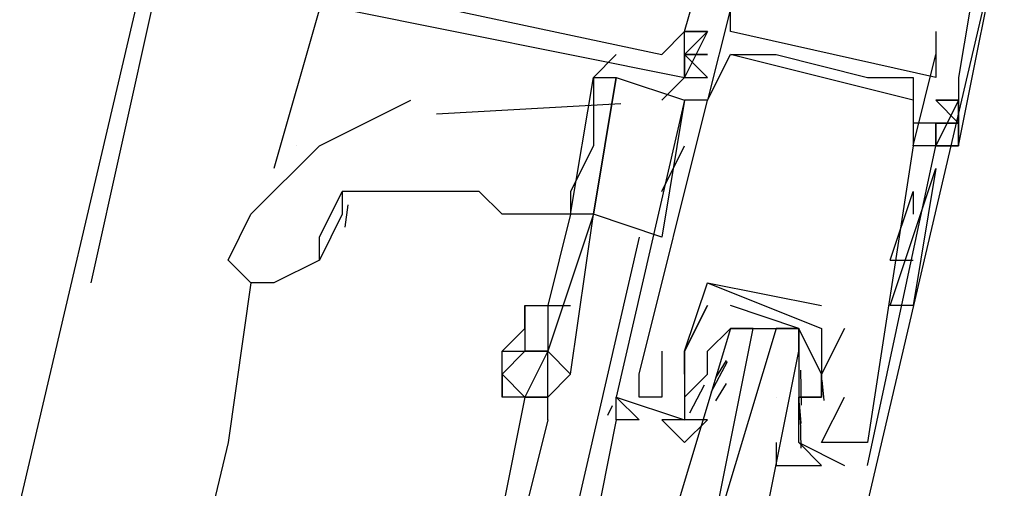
# Model space of a CAD drawing. Header units: feet. Extents: x -79 to 198, y -22 to 181.
# Tile 467 of 656: x 115.385 to 115.96, y 67.471 to 67.745. Entities that reach past the tile are written whole.
import ezdxf

# ---------------------------------------------------------------- set-up
doc = ezdxf.new("R2010")
doc.units = ezdxf.units.FT
doc.layers.add('A-LINEA', color=7, linetype='CONTINUOUS')

msp = doc.modelspace()

# ---------------------------------------------------------------- linework, layer by layer
at = {"layer": 'A-LINEA'}
for p, q in [((115.4267, 67.5911), (115.5333, 68.0711)), ((115.4267, 67.5911), (115.5333, 68.0711)), ((113.8667, 60.9778), (115.4933, 67.9244)), ((113.8667, 60.9778), (115.4933, 67.9244)), ((115.8667, 67.4044), (115.96, 67.8044)), ((115.8667, 67.4044), (115.96, 67.8044)), ((115.56, 67.7511), (115.5333, 67.6578)), ((115.56, 67.7511), (115.5333, 67.6578)), ((115.7867, 67.7378), (115.7733, 67.7378)), ((115.7733, 67.7378), (115.7733, 67.7378)), ((115.7733, 67.7378), (115.7733, 67.7378)), ((115.7733, 67.7378), (115.7733, 67.7378)), ((115.7733, 67.7378), (115.7733, 67.7378)), ((115.7867, 67.7378), (115.7733, 67.7378)), ((115.7733, 67.7378), (115.7733, 67.7378)), ((115.7733, 67.7378), (115.7733, 67.7378)), ((115.7733, 67.7378), (115.7733, 67.7378)), ((115.7733, 67.7378), (115.7733, 67.7378)), ((115.7867, 67.7378), (115.7733, 67.7378)), ((115.7733, 67.7378), (115.7733, 67.7378)), ((115.7733, 67.7378), (115.7733, 67.7378)), ((115.7733, 67.7378), (115.7733, 67.7378)), ((115.7733, 67.7378), (115.7733, 67.7378)), ((115.7867, 67.7378), (115.7733, 67.7378)), ((115.7733, 67.7378), (115.7733, 67.7378)), ((115.7733, 67.7378), (115.7733, 67.7378)), ((115.7733, 67.7378), (115.7733, 67.7378)), ((115.7733, 67.7378), (115.7733, 67.7378)), ((115.7867, 67.7378), (115.7733, 67.7378)), ((115.7733, 67.7378), (115.7733, 67.7378)), ((115.7733, 67.7378), (115.7733, 67.7378)), ((115.7733, 67.7378), (115.7733, 67.7378)), ((115.7733, 67.7378), (115.7733, 67.7378)), ((115.7867, 67.7378), (115.7733, 67.7378)), ((115.7733, 67.7378), (115.7733, 67.7378)), ((115.7733, 67.7378), (115.7733, 67.7378)), ((115.7733, 67.7378), (115.7733, 67.7378)), ((115.7733, 67.7378), (115.7733, 67.7378)), ((115.7867, 67.7378), (115.7867, 67.7378)), ((115.7867, 67.7378), (115.7867, 67.7378)), ((115.7867, 67.7378), (115.7867, 67.7378)), ((115.7867, 67.7378), (115.7867, 67.7378)), ((115.7867, 67.7378), (115.7867, 67.7378)), ((115.7867, 67.7378), (115.7867, 67.7378)), ((115.7867, 67.7378), (115.7867, 67.7378)), ((115.7867, 67.7378), (115.7867, 67.7378)), ((115.7867, 67.7378), (115.7867, 67.7378)), ((115.7867, 67.7378), (115.7867, 67.7378)), ((115.7867, 67.7378), (115.7867, 67.7378)), ((115.7867, 67.7378), (115.7867, 67.7378)), ((115.7867, 67.7378), (115.7867, 67.7378)), ((115.7867, 67.7378), (115.7867, 67.7378)), ((115.7867, 67.7378), (115.7867, 67.7378)), ((115.7867, 67.7378), (115.7867, 67.7378)), ((115.7867, 67.7378), (115.7867, 67.7378)), ((115.7867, 67.7378), (115.7867, 67.7378)), ((115.8, 67.7378), (115.8, 67.7378)), ((115.8, 67.7378), (115.8, 67.7378)), ((115.92, 67.7378), (115.92, 67.7378)), ((115.92, 67.7378), (115.92, 67.7378)), ((115.7333, 67.7244), (115.72, 67.7111)), ((115.7333, 67.7244), (115.72, 67.7111)), ((115.76, 67.7244), (115.76, 67.7244)), ((115.76, 67.7244), (115.76, 67.7244)), ((115.76, 67.7244), (115.76, 67.7244)), ((115.76, 67.7244), (115.76, 67.7244)), ((115.76, 67.7244), (115.76, 67.7244)), ((115.76, 67.7244), (115.76, 67.7244)), ((115.7733, 67.7244), (115.7733, 67.7244)), ((115.7733, 67.7244), (115.7733, 67.7244)), ((115.7733, 67.7244), (115.7733, 67.7244)), ((115.7733, 67.7244), (115.7733, 67.7244)), ((115.7733, 67.7244), (115.7733, 67.7244)), ((115.7733, 67.7244), (115.7733, 67.7244)), ((115.8, 67.7244), (115.8, 67.7244)), ((115.9067, 67.6978), (115.8, 67.7244)), ((115.9067, 67.6978), (115.8, 67.7244)), ((115.9067, 67.6978), (115.8, 67.7244)), ((115.8, 67.7244), (115.8, 67.7244)), ((115.9067, 67.6978), (115.8, 67.7244)), ((115.9067, 67.6978), (115.8, 67.7244)), ((115.9067, 67.6978), (115.8, 67.7244)), ((115.8133, 67.7244), (115.8133, 67.7244)), ((115.8133, 67.7244), (115.8133, 67.7244)), ((115.8267, 67.7244), (115.8267, 67.7244)), ((115.8267, 67.7244), (115.8267, 67.7244)), ((115.92, 67.7244), (115.92, 67.7244)), ((115.92, 67.7244), (115.92, 67.7244)), ((115.7733, 67.7111), (115.76, 67.6978)), ((115.7733, 67.7111), (115.76, 67.6978)), ((115.7733, 67.7111), (115.7867, 67.7111)), ((115.7733, 67.7111), (115.7733, 67.7111)), ((115.7733, 67.7111), (115.7733, 67.7111)), ((115.7733, 67.7111), (115.7867, 67.7111)), ((115.7733, 67.7111), (115.7733, 67.7111)), ((115.7733, 67.7111), (115.7733, 67.7111)), ((115.7733, 67.7111), (115.7867, 67.7111)), ((115.7733, 67.7111), (115.7733, 67.7111)), ((115.7733, 67.7111), (115.7733, 67.7111)), ((115.7733, 67.7111), (115.7867, 67.7111)), ((115.7733, 67.7111), (115.7733, 67.7111)), ((115.7733, 67.7111), (115.7733, 67.7111)), ((115.7733, 67.7111), (115.7867, 67.7111)), ((115.7733, 67.7111), (115.7733, 67.7111)), ((115.7733, 67.7111), (115.7733, 67.7111)), ((115.7733, 67.7111), (115.7867, 67.7111)), ((115.7733, 67.7111), (115.7733, 67.7111)), ((115.7733, 67.7111), (115.7733, 67.7111)), ((115.88, 67.7111), (115.88, 67.7111)), ((115.88, 67.7111), (115.88, 67.7111)), ((115.9067, 67.7111), (115.9067, 67.7111)), ((115.9067, 67.7111), (115.9067, 67.7111)), ((115.92, 67.7111), (115.92, 67.7111)), ((115.92, 67.7111), (115.92, 67.7111)), ((115.9333, 67.7111), (115.9333, 67.7111)), ((115.9333, 67.7111), (115.9333, 67.7111)), ((115.9333, 67.7111), (115.9333, 67.7111)), ((115.9333, 67.7111), (115.9333, 67.7111)), ((115.9333, 67.7111), (115.9333, 67.7111)), ((115.9333, 67.7111), (115.9333, 67.7111)), ((115.736, 67.6957), (115.6284, 67.6895)), ((115.736, 67.6957), (115.6284, 67.6895)), ((115.7733, 67.6978), (115.76, 67.6178)), ((115.7733, 67.6978), (115.76, 67.6178)), ((115.7733, 67.6978), (115.7733, 67.6978)), ((115.7733, 67.6978), (115.7733, 67.6978)), ((115.7867, 67.6978), (115.7867, 67.6978)), ((115.7867, 67.6978), (115.7867, 67.6978)), ((115.7867, 67.6978), (115.7867, 67.6978)), ((115.7867, 67.6978), (115.7867, 67.6978)), ((115.9067, 67.6978), (115.9067, 67.6978)), ((115.9067, 67.6978), (115.9067, 67.6978)), ((115.9333, 67.6978), (115.92, 67.6978)), ((115.9333, 67.6978), (115.92, 67.6978)), ((115.9333, 67.6978), (115.92, 67.6978)), ((115.9333, 67.6978), (115.92, 67.6978)), ((115.9333, 67.6978), (115.9333, 67.6978)), ((115.9333, 67.6978), (115.9333, 67.6978)), ((115.9333, 67.6978), (115.9333, 67.6978)), ((115.9333, 67.6978), (115.9333, 67.6978)), ((115.9333, 67.6978), (115.9333, 67.6978)), ((115.9333, 67.6978), (115.9333, 67.6978)), ((115.9333, 67.6978), (115.9333, 67.6978)), ((115.9333, 67.6978), (115.9333, 67.6978)), ((115.92, 67.6844), (115.9067, 67.6844)), ((115.92, 67.6844), (115.9067, 67.6844)), ((115.92, 67.6844), (115.92, 67.6844)), ((115.92, 67.6844), (115.92, 67.6844)), ((115.92, 67.6844), (115.92, 67.6844)), ((115.92, 67.6844), (115.92, 67.6844)), ((115.92, 67.6844), (115.92, 67.6844)), ((115.92, 67.6844), (115.92, 67.6844)), ((115.92, 67.6844), (115.92, 67.6844)), ((115.92, 67.6844), (115.92, 67.6844)), ((115.5467, 67.6711), (115.5467, 67.6711)), ((115.5467, 67.6711), (115.5467, 67.6711)), ((115.76, 67.6444), (115.7733, 67.6711)), ((115.76, 67.6444), (115.7733, 67.6711)), ((115.9067, 67.6711), (115.9067, 67.6711)), ((115.9067, 67.6711), (115.9067, 67.6711)), ((115.9067, 67.6711), (115.9067, 67.6711)), ((115.9067, 67.6711), (115.9067, 67.6711)), ((115.92, 67.6711), (115.92, 67.6711)), ((115.92, 67.6711), (115.92, 67.6711)), ((115.92, 67.6711), (115.92, 67.6711)), ((115.92, 67.6711), (115.92, 67.6711)), ((115.92, 67.6711), (115.92, 67.6711)), ((115.92, 67.6711), (115.92, 67.6711)), ((115.92, 67.6711), (115.92, 67.6711)), ((115.92, 67.6711), (115.92, 67.6711)), ((115.92, 67.6711), (115.92, 67.6711)), ((115.92, 67.6711), (115.92, 67.6711)), ((115.92, 67.6711), (115.92, 67.6711)), ((115.92, 67.6711), (115.92, 67.6711)), ((115.92, 67.6711), (115.92, 67.6711)), ((115.92, 67.6711), (115.92, 67.6711)), ((115.9333, 67.6711), (115.9333, 67.6711)), ((115.9333, 67.6711), (115.9333, 67.6711)), ((115.9333, 67.6711), (115.9333, 67.6711)), ((115.9333, 67.6711), (115.9333, 67.6711)), ((115.9333, 67.6711), (115.9333, 67.6711)), ((115.9333, 67.6711), (115.9333, 67.6711)), ((115.9333, 67.6711), (115.9333, 67.6711)), ((115.9333, 67.6711), (115.9333, 67.6711)), ((115.9333, 67.6711), (115.9333, 67.6711)), ((115.9333, 67.6711), (115.9333, 67.6711)), ((115.9333, 67.6711), (115.9333, 67.6711)), ((115.9333, 67.6711), (115.9333, 67.6711)), ((115.8933, 67.5778), (115.92, 67.6578)), ((115.8933, 67.5778), (115.92, 67.6578)), ((115.8933, 67.5778), (115.92, 67.6578)), ((115.8933, 67.5778), (115.92, 67.6578)), ((115.92, 67.6578), (115.92, 67.6578)), ((115.92, 67.6578), (115.92, 67.6578)), ((115.8933, 67.6044), (115.9067, 67.6444)), ((115.8933, 67.6044), (115.9067, 67.6444)), ((115.9067, 67.6444), (115.9067, 67.6311)), ((115.9067, 67.6444), (115.9067, 67.6311)), ((115.5766, 67.6366), (115.5748, 67.6237)), ((115.5766, 67.6366), (115.5748, 67.6237)), ((115.5733, 67.6311), (115.56, 67.6044)), ((115.5733, 67.6311), (115.56, 67.6044)), ((115.7067, 67.6311), (115.6933, 67.5778)), ((115.7067, 67.6311), (115.6933, 67.5778)), ((115.7067, 67.6311), (115.7067, 67.6311)), ((115.7067, 67.6311), (115.7067, 67.6311)), ((115.7067, 67.6311), (115.7067, 67.6311)), ((115.7067, 67.6311), (115.7067, 67.6311)), ((115.72, 67.6311), (115.72, 67.6311)), ((115.72, 67.6311), (115.72, 67.6311)), ((115.7467, 67.6178), (115.7067, 67.4444)), ((115.7467, 67.6178), (115.7067, 67.4444)), ((115.8933, 67.6044), (115.9067, 67.6044)), ((115.8933, 67.6044), (115.9067, 67.6044)), ((115.52, 67.5911), (115.5067, 67.4978)), ((115.52, 67.5911), (115.5067, 67.4978)), ((115.7867, 67.5911), (115.8533, 67.5778)), ((115.7867, 67.5911), (115.7867, 67.5911)), ((115.7867, 67.5911), (115.7867, 67.5911)), ((115.7867, 67.5911), (115.8533, 67.5778)), ((115.7867, 67.5911), (115.7867, 67.5911)), ((115.7867, 67.5911), (115.7867, 67.5911)), ((115.9067, 67.5911), (115.9067, 67.5911)), ((115.9067, 67.5911), (115.9067, 67.5911)), ((115.7867, 67.5778), (115.7867, 67.5778)), ((115.7867, 67.5778), (115.7867, 67.5778)), ((115.7867, 67.5778), (115.7867, 67.5778)), ((115.7867, 67.5778), (115.7867, 67.5778)), ((115.8533, 67.5778), (115.8533, 67.5778)), ((115.8533, 67.5778), (115.8533, 67.5778)), ((115.8, 67.5644), (115.8, 67.5644)), ((115.8, 67.5644), (115.8, 67.5644)), ((115.8133, 67.5644), (115.8267, 67.5644)), ((115.8133, 67.5644), (115.8267, 67.5644)), ((115.8667, 67.5644), (115.8533, 67.5378)), ((115.8533, 67.5644), (115.8533, 67.5644)), ((115.8533, 67.5644), (115.8533, 67.5644)), ((115.8667, 67.5644), (115.8533, 67.5378)), ((115.8533, 67.5644), (115.8533, 67.5644)), ((115.8533, 67.5644), (115.8533, 67.5644)), ((115.8667, 67.5644), (115.8667, 67.5644)), ((115.8667, 67.5644), (115.8667, 67.5644)), ((115.6667, 67.5511), (115.6667, 67.5511)), ((115.6667, 67.5511), (115.6667, 67.5511)), ((115.76, 67.5511), (115.76, 67.5511)), ((115.76, 67.5511), (115.76, 67.5511)), ((115.7733, 67.5511), (115.7733, 67.5511)), ((115.7733, 67.5511), (115.7733, 67.5511)), ((115.7733, 67.5511), (115.7733, 67.5511)), ((115.7733, 67.5511), (115.7733, 67.5511)), ((115.7867, 67.5511), (115.7867, 67.5511)), ((115.7867, 67.5511), (115.7867, 67.5511)), ((115.7887, 67.5273), (115.7983, 67.5452)), ((115.7887, 67.5273), (115.7983, 67.5452)), ((115.7915, 67.5356), (115.7977, 67.5457)), ((115.7915, 67.5356), (115.7977, 67.5457)), ((115.7467, 67.5378), (115.7467, 67.5378)), ((115.7467, 67.5378), (115.7467, 67.5378)), ((115.7733, 67.5378), (115.7733, 67.5378)), ((115.7733, 67.5244), (115.7867, 67.5378)), ((115.7733, 67.5378), (115.7733, 67.5378)), ((115.7733, 67.5244), (115.7867, 67.5378)), ((115.7867, 67.5378), (115.7867, 67.5378)), ((115.7867, 67.5378), (115.7867, 67.5378)), ((115.84, 67.5378), (115.84, 67.5378)), ((115.84, 67.5378), (115.84, 67.5378)), ((115.8409, 67.54), (115.8414, 67.5196)), ((115.8409, 67.54), (115.8414, 67.5196)), ((115.8533, 67.5378), (115.8533, 67.5378)), ((115.8533, 67.5378), (115.8533, 67.5378)), ((115.7764, 67.5152), (115.7848, 67.5315)), ((115.7764, 67.5152), (115.7848, 67.5315)), ((115.7915, 67.5222), (115.7977, 67.5324)), ((115.7915, 67.5222), (115.7977, 67.5324)), ((115.8535, 67.5342), (115.8545, 67.5223)), ((115.8535, 67.5342), (115.8545, 67.5223)), ((115.68, 67.5244), (115.6667, 67.4578)), ((115.68, 67.5244), (115.6667, 67.4578)), ((115.68, 67.5244), (115.68, 67.5244)), ((115.68, 67.5244), (115.68, 67.5244)), ((115.7333, 67.5244), (115.7333, 67.5244)), ((115.7333, 67.5244), (115.7333, 67.5244)), ((115.7467, 67.5244), (115.7467, 67.5244)), ((115.7467, 67.5244), (115.7467, 67.5244)), ((115.76, 67.5244), (115.76, 67.5244)), ((115.76, 67.5244), (115.76, 67.5244)), ((115.7733, 67.5244), (115.7733, 67.5244)), ((115.7733, 67.5244), (115.7733, 67.5244)), ((115.8267, 67.5244), (115.8267, 67.5244)), ((115.8267, 67.5244), (115.8267, 67.5244)), ((115.84, 67.5244), (115.84, 67.5244)), ((115.84, 67.5244), (115.84, 67.5111)), ((115.84, 67.5244), (115.84, 67.5244)), ((115.84, 67.5244), (115.84, 67.5111)), ((115.8533, 67.5244), (115.8533, 67.5244)), ((115.8533, 67.5244), (115.8533, 67.5244)), ((115.8533, 67.5244), (115.8533, 67.5244)), ((115.8533, 67.5244), (115.8533, 67.5244)), ((115.8667, 67.5244), (115.8667, 67.5244)), ((115.8667, 67.5244), (115.8667, 67.5244)), ((115.7285, 67.5138), (115.7312, 67.5194)), ((115.7285, 67.5138), (115.7312, 67.5194)), ((115.7285, 67.5138), (115.7312, 67.5194)), ((115.7285, 67.5138), (115.7312, 67.5194)), ((115.7285, 67.5138), (115.7312, 67.5194)), ((115.7285, 67.5138), (115.7312, 67.5194)), ((115.8401, 67.5209), (115.8412, 67.509)), ((115.8401, 67.5209), (115.8412, 67.509)), ((115.8408, 67.5129), (115.8411, 67.4946)), ((115.8408, 67.5129), (115.8411, 67.4946)), ((115.6933, 67.5111), (115.68, 67.4578)), ((115.6933, 67.5111), (115.68, 67.4578)), ((115.7733, 67.5111), (115.7733, 67.5111)), ((115.7733, 67.5111), (115.7733, 67.5111)), ((115.7867, 67.5111), (115.7867, 67.5111)), ((115.7867, 67.5111), (115.7867, 67.5111)), ((115.84, 67.5111), (115.84, 67.5111)), ((115.84, 67.5111), (115.84, 67.5111)), ((115.5067, 67.4978), (114.8, 64.5378)), ((115.5067, 67.4978), (114.8, 64.5378)), ((115.84, 67.4978), (115.8667, 67.4844)), ((115.84, 67.4978), (115.84, 67.4978)), ((115.84, 67.4978), (115.8667, 67.4844)), ((115.84, 67.4978), (115.84, 67.4978)), ((115.8533, 67.4978), (115.8533, 67.4978)), ((115.8533, 67.4978), (115.8533, 67.4978)), ((115.8667, 67.4978), (115.8667, 67.4978)), ((115.8667, 67.4978), (115.8667, 67.4978)), ((115.8667, 67.4978), (115.8667, 67.4978)), ((115.8667, 67.4978), (115.8667, 67.4978)), ((115.88, 67.4978), (115.88, 67.4978)), ((115.88, 67.4978), (115.88, 67.4978)), ((115.8667, 67.4844), (115.8667, 67.4844)), ((115.8667, 67.4844), (115.8667, 67.4844)), ((115.88, 67.4844), (115.88, 67.4844)), ((115.88, 67.4844), (115.88, 67.4844))]:
    msp.add_line(p, q, dxfattribs=at)
for points in [[(115.6667, 67.8578), (115.6667, 67.8711), (115.6, 67.8844), (115.5733, 67.7644), (115.76, 67.7244), (115.7733, 67.7378), (115.7733, 67.7378)], [(115.6667, 67.8578), (115.6667, 67.8711), (115.6, 67.8844), (115.5733, 67.7644), (115.76, 67.7244), (115.7733, 67.7378), (115.7733, 67.7378)], [(115.6667, 67.8578), (115.6667, 67.8711), (115.6, 67.8844), (115.5733, 67.7644), (115.76, 67.7244), (115.7733, 67.7378), (115.7733, 67.7378)], [(115.6667, 67.8578), (115.6667, 67.8711), (115.6, 67.8844), (115.5733, 67.7644), (115.76, 67.7244), (115.7733, 67.7378), (115.7733, 67.7378)], [(115.6667, 67.8578), (115.6667, 67.8711), (115.6, 67.8844), (115.5733, 67.7644), (115.76, 67.7244), (115.7733, 67.7378), (115.7733, 67.7378)], [(115.6667, 67.8578), (115.6667, 67.8711), (115.6, 67.8844), (115.5733, 67.7644), (115.76, 67.7244), (115.7733, 67.7378), (115.7733, 67.7378)], [(115.5733, 67.7511), (115.7733, 67.7111), (115.7733, 67.7244), (115.7733, 67.7111), (115.7733, 67.7378), (115.7867, 67.7378), (115.7733, 67.7378), (115.7867, 67.7378), (115.7733, 67.7378), (115.8, 67.8311), (115.8267, 67.8311)], [(115.5733, 67.7511), (115.7733, 67.7111), (115.7733, 67.7244), (115.7733, 67.7111), (115.7733, 67.7378), (115.7867, 67.7378), (115.7733, 67.7378), (115.7867, 67.7378), (115.7733, 67.7378), (115.8, 67.8311), (115.8267, 67.8311)], [(115.5733, 67.7511), (115.7733, 67.7111), (115.7733, 67.7244), (115.7733, 67.7111), (115.7733, 67.7378), (115.7867, 67.7378), (115.7733, 67.7378), (115.7867, 67.7378), (115.7733, 67.7378), (115.8, 67.8311), (115.8267, 67.8311)], [(115.5733, 67.7511), (115.7733, 67.7111), (115.7733, 67.7244), (115.7733, 67.7111), (115.7733, 67.7378), (115.7867, 67.7378), (115.7733, 67.7378), (115.7867, 67.7378), (115.7733, 67.7378), (115.8, 67.8311), (115.8267, 67.8311)], [(115.5733, 67.7511), (115.7733, 67.7111), (115.7733, 67.7244), (115.7733, 67.7111), (115.7733, 67.7378), (115.7867, 67.7378), (115.7733, 67.7378), (115.7867, 67.7378), (115.7733, 67.7378), (115.8, 67.8311), (115.8267, 67.8311)], [(115.5733, 67.7511), (115.7733, 67.7111), (115.7733, 67.7244), (115.7733, 67.7111), (115.7733, 67.7378), (115.7867, 67.7378), (115.7733, 67.7378), (115.7867, 67.7378), (115.7733, 67.7378), (115.8, 67.8311), (115.8267, 67.8311)], [(115.84, 67.8178), (115.8267, 67.7911), (115.84, 67.7911), (115.8667, 67.7911), (115.8933, 67.7778), (115.92, 67.7778), (115.92, 67.8044), (115.9467, 67.7911), (115.9333, 67.7111), (115.9333, 67.6978), (115.9333, 67.6711), (115.92, 67.6711), (115.92, 67.6844), (115.92, 67.6711), (115.9333, 67.6711), (115.96, 67.8044), (115.96, 67.8044), (115.92, 67.8178)], [(115.84, 67.8178), (115.8267, 67.7911), (115.84, 67.7911), (115.8667, 67.7911), (115.8933, 67.7778), (115.92, 67.7778), (115.92, 67.8044), (115.9467, 67.7911), (115.9333, 67.7111), (115.9333, 67.6978), (115.9333, 67.6711), (115.92, 67.6711), (115.92, 67.6844), (115.92, 67.6711), (115.9333, 67.6711), (115.96, 67.8044), (115.96, 67.8044), (115.92, 67.8178)], [(115.84, 67.8178), (115.8267, 67.7911), (115.84, 67.7911), (115.8667, 67.7911), (115.8933, 67.7778), (115.92, 67.7778), (115.92, 67.8044), (115.9467, 67.7911), (115.9333, 67.7111), (115.9333, 67.6978), (115.9333, 67.6711), (115.92, 67.6711), (115.92, 67.6844), (115.92, 67.6711), (115.9333, 67.6711), (115.96, 67.8044), (115.96, 67.8044), (115.92, 67.8178)], [(115.84, 67.8178), (115.8267, 67.7911), (115.84, 67.7911), (115.8667, 67.7911), (115.8933, 67.7778), (115.92, 67.7778), (115.92, 67.8044), (115.9467, 67.7911), (115.9333, 67.7111), (115.9333, 67.6978), (115.9333, 67.6711), (115.92, 67.6711), (115.92, 67.6844), (115.92, 67.6711), (115.9333, 67.6711), (115.96, 67.8044), (115.96, 67.8044), (115.92, 67.8178)], [(115.84, 67.8178), (115.8267, 67.7911), (115.84, 67.7911), (115.8667, 67.7911), (115.8933, 67.7778), (115.92, 67.7778), (115.92, 67.8044), (115.9467, 67.7911), (115.9333, 67.7111), (115.9333, 67.6978), (115.9333, 67.6711), (115.92, 67.6711), (115.92, 67.6844), (115.92, 67.6711), (115.9333, 67.6711), (115.96, 67.8044), (115.96, 67.8044), (115.92, 67.8178)], [(115.84, 67.8178), (115.8267, 67.7911), (115.84, 67.7911), (115.8667, 67.7911), (115.8933, 67.7778), (115.92, 67.7778), (115.92, 67.8044), (115.9467, 67.7911), (115.9333, 67.7111), (115.9333, 67.6978), (115.9333, 67.6711), (115.92, 67.6711), (115.92, 67.6844), (115.92, 67.6711), (115.9333, 67.6711), (115.96, 67.8044), (115.96, 67.8044), (115.92, 67.8178)], [(115.92, 67.7378), (115.92, 67.7111), (115.8, 67.7378), (115.8, 67.7644)], [(115.92, 67.7378), (115.92, 67.7111), (115.8, 67.7378), (115.8, 67.7644)], [(115.8, 67.7511), (115.7867, 67.6978), (115.7733, 67.6978)], [(115.8, 67.7511), (115.7867, 67.6978), (115.7733, 67.6978)], [(115.7867, 67.7111), (115.7733, 67.7244), (115.7867, 67.7378)], [(115.7733, 67.7111), (115.7733, 67.7111), (115.7733, 67.7378), (115.7867, 67.7378), (115.7733, 67.7111), (115.7733, 67.7244)], [(115.7867, 67.7111), (115.7733, 67.7244), (115.7867, 67.7378)], [(115.7733, 67.7111), (115.7733, 67.7111), (115.7733, 67.7378), (115.7867, 67.7378), (115.7733, 67.7111), (115.7733, 67.7244)], [(115.7867, 67.7111), (115.7733, 67.7244), (115.7867, 67.7378)], [(115.7733, 67.7111), (115.7733, 67.7111), (115.7733, 67.7378), (115.7867, 67.7378), (115.7733, 67.7111), (115.7733, 67.7244)], [(115.7867, 67.7111), (115.7733, 67.7244), (115.7867, 67.7378)], [(115.7733, 67.7111), (115.7733, 67.7111), (115.7733, 67.7378), (115.7867, 67.7378), (115.7733, 67.7111), (115.7733, 67.7244)], [(115.7867, 67.7111), (115.7733, 67.7244), (115.7867, 67.7378)], [(115.7733, 67.7111), (115.7733, 67.7111), (115.7733, 67.7378), (115.7867, 67.7378), (115.7733, 67.7111), (115.7733, 67.7244)], [(115.7867, 67.7111), (115.7733, 67.7244), (115.7867, 67.7378)], [(115.7733, 67.7111), (115.7733, 67.7111), (115.7733, 67.7378), (115.7867, 67.7378), (115.7733, 67.7111), (115.7733, 67.7244)], [(115.7467, 67.5378), (115.7867, 67.6978), (115.8, 67.7244), (115.8133, 67.7244), (115.8267, 67.7244), (115.88, 67.7111), (115.9067, 67.7111), (115.9067, 67.6978), (115.9067, 67.6711), (115.88, 67.4978), (115.8667, 67.4978), (115.8533, 67.4978), (115.8667, 67.5244)], [(115.7467, 67.5378), (115.7867, 67.6978), (115.8, 67.7244), (115.8133, 67.7244), (115.8267, 67.7244), (115.88, 67.7111), (115.9067, 67.7111), (115.9067, 67.6978), (115.9067, 67.6711), (115.88, 67.4978), (115.8667, 67.4978), (115.8533, 67.4978), (115.8667, 67.5244)], [(115.7867, 67.7244), (115.7733, 67.7244), (115.7867, 67.7244)], [(115.7867, 67.7111), (115.7733, 67.7244), (115.7867, 67.7111)], [(115.7867, 67.7244), (115.7733, 67.7244), (115.7867, 67.7244)], [(115.7867, 67.7244), (115.7733, 67.7244), (115.7867, 67.7244)], [(115.7867, 67.7111), (115.7733, 67.7244), (115.7867, 67.7111)], [(115.7867, 67.7244), (115.7733, 67.7244), (115.7867, 67.7244)], [(115.7867, 67.7244), (115.7733, 67.7244), (115.7867, 67.7244)], [(115.7867, 67.7111), (115.7733, 67.7244), (115.7867, 67.7111)], [(115.7867, 67.7244), (115.7733, 67.7244), (115.7867, 67.7244)], [(115.7867, 67.7244), (115.7733, 67.7244), (115.7867, 67.7244)], [(115.7867, 67.7111), (115.7733, 67.7244), (115.7867, 67.7111)], [(115.7867, 67.7244), (115.7733, 67.7244), (115.7867, 67.7244)], [(115.7867, 67.7244), (115.7733, 67.7244), (115.7867, 67.7244)], [(115.7867, 67.7111), (115.7733, 67.7244), (115.7867, 67.7111)], [(115.7867, 67.7244), (115.7733, 67.7244), (115.7867, 67.7244)], [(115.7867, 67.7244), (115.7733, 67.7244), (115.7867, 67.7244)], [(115.7867, 67.7111), (115.7733, 67.7244), (115.7867, 67.7111)], [(115.7867, 67.7244), (115.7733, 67.7244), (115.7867, 67.7244)], [(115.88, 67.4844), (115.92, 67.6711), (115.9067, 67.6711), (115.92, 67.7244)], [(115.88, 67.4844), (115.92, 67.6711), (115.9067, 67.6711), (115.92, 67.7244)], [(115.72, 67.7111), (115.72, 67.6978), (115.72, 67.6711), (115.7067, 67.6444), (115.7067, 67.6311), (115.7067, 67.6311), (115.6933, 67.5778)], [(115.72, 67.7111), (115.72, 67.6978), (115.72, 67.6711), (115.7067, 67.6444), (115.7067, 67.6311), (115.7067, 67.6311), (115.6933, 67.5778)], [(115.7067, 67.6311), (115.7067, 67.6311), (115.72, 67.7111), (115.7333, 67.7111), (115.72, 67.6311), (115.7067, 67.6311), (115.7067, 67.6311)], [(115.7067, 67.6311), (115.7067, 67.6311), (115.72, 67.7111), (115.7333, 67.7111), (115.72, 67.6311), (115.7067, 67.6311), (115.7067, 67.6311)], [(115.76, 67.6178), (115.72, 67.6311), (115.7333, 67.7111), (115.7733, 67.6978)], [(115.76, 67.6178), (115.72, 67.6311), (115.7333, 67.7111), (115.7733, 67.6978)], [(115.5067, 67.6044), (115.52, 67.6311), (115.56, 67.6711), (115.6133, 67.6978)], [(115.5067, 67.6044), (115.52, 67.6311), (115.56, 67.6711), (115.6133, 67.6978)], [(115.7733, 67.6978), (115.7333, 67.5244), (115.7733, 67.5111)], [(115.7733, 67.6978), (115.7333, 67.5244), (115.7733, 67.5111)], [(115.92, 67.6978), (115.9333, 67.6978), (115.92, 67.6978)], [(115.9333, 67.6844), (115.92, 67.6978), (115.9333, 67.6844), (115.92, 67.6844)], [(115.92, 67.6711), (115.9333, 67.6711), (115.9333, 67.6978), (115.9333, 67.6978), (115.92, 67.6711)], [(115.92, 67.6978), (115.9333, 67.6978), (115.92, 67.6978)], [(115.9333, 67.6844), (115.92, 67.6978), (115.9333, 67.6844), (115.92, 67.6844)], [(115.92, 67.6711), (115.9333, 67.6711), (115.9333, 67.6978), (115.9333, 67.6978), (115.92, 67.6711)], [(115.92, 67.6844), (115.9333, 67.6844), (115.92, 67.6844)], [(115.92, 67.6844), (115.9333, 67.6844), (115.92, 67.6844)], [(115.92, 67.6578), (115.92, 67.6578), (115.9067, 67.5778), (115.8933, 67.5778)], [(115.92, 67.6578), (115.92, 67.6578), (115.9067, 67.5778), (115.8933, 67.5778)], [(115.56, 67.6044), (115.56, 67.6178), (115.5733, 67.6444)], [(115.56, 67.6044), (115.56, 67.6178), (115.5733, 67.6444)], [(115.7067, 67.6311), (115.6933, 67.6311), (115.6667, 67.6311), (115.6533, 67.6444), (115.64, 67.6444), (115.6267, 67.6444), (115.6133, 67.6444), (115.6, 67.6444), (115.5867, 67.6444), (115.5733, 67.6444), (115.5733, 67.6311)], [(115.7067, 67.6311), (115.6933, 67.6311), (115.6667, 67.6311), (115.6533, 67.6444), (115.64, 67.6444), (115.6267, 67.6444), (115.6133, 67.6444), (115.6, 67.6444), (115.5867, 67.6444), (115.5733, 67.6444), (115.5733, 67.6311)], [(115.72, 67.6311), (115.6933, 67.5511), (115.7067, 67.5378), (115.72, 67.6311)], [(115.72, 67.6311), (115.6933, 67.5511), (115.7067, 67.5378), (115.72, 67.6311)], [(115.56, 67.6044), (115.5333, 67.5911), (115.52, 67.5911), (115.5067, 67.6044)], [(115.56, 67.6044), (115.5333, 67.5911), (115.52, 67.5911), (115.5067, 67.6044)], [(115.7733, 67.5511), (115.7733, 67.5511), (115.7867, 67.5911)], [(115.7733, 67.5511), (115.7733, 67.5511), (115.7867, 67.5911)], [(115.7867, 67.5911), (115.8533, 67.5644), (115.8533, 67.5244), (115.84, 67.5244), (115.84, 67.5111), (115.84, 67.5111)], [(115.7867, 67.5911), (115.8533, 67.5644), (115.8533, 67.5244), (115.84, 67.5244), (115.84, 67.5111), (115.84, 67.5111)], [(115.68, 67.5644), (115.68, 67.5778), (115.6933, 67.5778), (115.7067, 67.5778)], [(115.68, 67.5778), (115.68, 67.5511), (115.6933, 67.5511)], [(115.68, 67.5644), (115.68, 67.5778), (115.6933, 67.5778), (115.7067, 67.5778)], [(115.68, 67.5778), (115.68, 67.5511), (115.6933, 67.5511)], [(115.6933, 67.5778), (115.6933, 67.5511), (115.6933, 67.5511), (115.6933, 67.5511)], [(115.6933, 67.5778), (115.6933, 67.5511), (115.6933, 67.5511), (115.6933, 67.5511)], [(115.7867, 67.5778), (115.7733, 67.5511), (115.7733, 67.5378), (115.7733, 67.5244), (115.7733, 67.5111), (115.76, 67.5111), (115.7733, 67.4978), (115.7867, 67.5111), (115.7733, 67.5111)], [(115.7867, 67.5778), (115.7733, 67.5511), (115.7733, 67.5378), (115.7733, 67.5244), (115.7733, 67.5111), (115.76, 67.5111), (115.7733, 67.4978), (115.7867, 67.5111), (115.7733, 67.5111)], [(115.7733, 67.5378), (115.7733, 67.5511), (115.7867, 67.5778)], [(115.7733, 67.5378), (115.7733, 67.5511), (115.7867, 67.5778)], [(115.8267, 67.4978), (115.8267, 67.4844), (115.8533, 67.4844), (115.84, 67.4978), (115.84, 67.5111), (115.84, 67.5244), (115.8533, 67.5244), (115.8533, 67.5378), (115.84, 67.5644), (115.8, 67.5778)], [(115.8267, 67.4978), (115.8267, 67.4844), (115.8533, 67.4844), (115.84, 67.4978), (115.84, 67.5111), (115.84, 67.5244), (115.8533, 67.5244), (115.8533, 67.5378), (115.84, 67.5644), (115.8, 67.5778)], [(115.68, 67.5644), (115.6667, 67.5511), (115.68, 67.5511)], [(115.68, 67.5644), (115.6667, 67.5511), (115.68, 67.5511)], [(115.8133, 67.4178), (115.84, 67.5511), (115.84, 67.5644), (115.8267, 67.5644), (115.7867, 67.4311), (115.8133, 67.5644), (115.8, 67.5644), (115.76, 67.4311)], [(115.8133, 67.4178), (115.84, 67.5511), (115.84, 67.5644), (115.8267, 67.5644), (115.7867, 67.4311), (115.8133, 67.5644), (115.8, 67.5644), (115.76, 67.4311)], [(115.7867, 67.5378), (115.7867, 67.5511), (115.8, 67.5644), (115.84, 67.5644), (115.84, 67.5378), (115.84, 67.5244)], [(115.7867, 67.5378), (115.7867, 67.5511), (115.8, 67.5644), (115.84, 67.5644), (115.84, 67.5378), (115.84, 67.5244)], [(115.6933, 67.5511), (115.68, 67.5511), (115.6667, 67.5378), (115.68, 67.5244)], [(115.6667, 67.5378), (115.6667, 67.5378), (115.6667, 67.5511), (115.68, 67.5511), (115.68, 67.5511)], [(115.6933, 67.5511), (115.68, 67.5511), (115.6667, 67.5378), (115.68, 67.5244)], [(115.6667, 67.5378), (115.6667, 67.5378), (115.6667, 67.5511), (115.68, 67.5511), (115.68, 67.5511)], [(115.68, 67.5244), (115.6933, 67.5244), (115.6933, 67.5511), (115.68, 67.5244)], [(115.68, 67.5244), (115.6933, 67.5244), (115.6933, 67.5511), (115.68, 67.5244)], [(115.76, 67.5511), (115.76, 67.5244), (115.7467, 67.5244), (115.7467, 67.5378)], [(115.76, 67.5511), (115.76, 67.5244), (115.7467, 67.5244), (115.7467, 67.5378)], [(115.6933, 67.5111), (115.6933, 67.5244), (115.68, 67.5244), (115.6667, 67.5244), (115.6667, 67.5378)], [(115.6667, 67.5378), (115.6667, 67.5378), (115.6667, 67.5244)], [(115.6933, 67.5111), (115.6933, 67.5244), (115.68, 67.5244), (115.6667, 67.5244), (115.6667, 67.5378)], [(115.6667, 67.5378), (115.6667, 67.5378), (115.6667, 67.5244)], [(115.6933, 67.5244), (115.6933, 67.5244), (115.7067, 67.5378)], [(115.6933, 67.5244), (115.6933, 67.5244), (115.7067, 67.5378)], [(115.6933, 67.5111), (115.6933, 67.5244), (115.6933, 67.5244)], [(115.6933, 67.5111), (115.6933, 67.5244), (115.6933, 67.5244)], [(115.7333, 67.5111), (115.7333, 67.5244), (115.7467, 67.5111)], [(115.7333, 67.5111), (115.7333, 67.5244), (115.7467, 67.5111)], [(115.7333, 67.5111), (115.7333, 67.5244), (115.7467, 67.5111)], [(115.7333, 67.5111), (115.7333, 67.5244), (115.7467, 67.5111)], [(115.7333, 67.5111), (115.7333, 67.5244), (115.7467, 67.5111)], [(115.7333, 67.5111), (115.7333, 67.5244), (115.7467, 67.5111)], [(115.7467, 67.5111), (115.7467, 67.5111), (115.7333, 67.5111), (115.72, 67.4444)], [(115.7467, 67.5111), (115.7467, 67.5111), (115.7333, 67.5111), (115.72, 67.4444)], [(115.7467, 67.5111), (115.7467, 67.5111), (115.7333, 67.5111)], [(115.7467, 67.5111), (115.7467, 67.5111), (115.7333, 67.5111)], [(115.7467, 67.5111), (115.7467, 67.5111), (115.7333, 67.5111)], [(115.7467, 67.5111), (115.7467, 67.5111), (115.7333, 67.5111)]]:
    msp.add_lwpolyline(points, dxfattribs=at)

doc.saveas('drawing.dxf')
